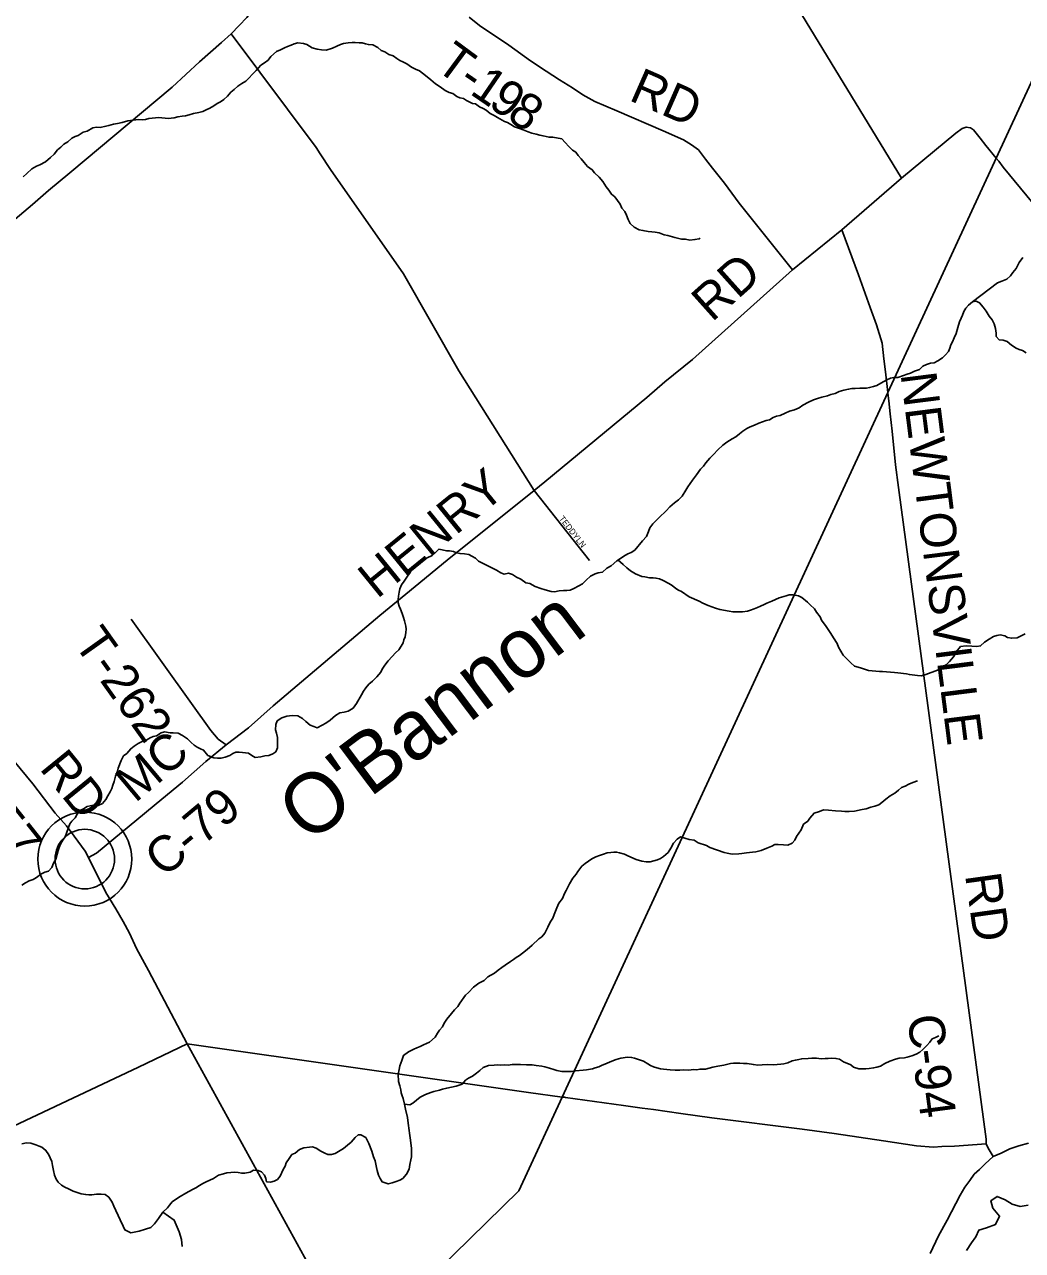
# Model space of a CAD drawing. Extents: x 1310247 to 1664935, y 235267 to 584339.
# Drawn here: x 1512274 to 1520627, y 448769 to 459031 of the extents above; entities that cross this region are included whole.
import ezdxf

# ---------------------------------------------------------------- set-up
doc = ezdxf.new("R2010")
doc.units = 0
for name, color, linetype in [('GM_X_County_Road', 7, 'Continuous'), ('GM_X_County_Road_Text', 7, 'Continuous'), ('GM_X_Major_Lake', 7, 'Continuous'), ('GM_X_Minor_River', 7, 'Continuous'), ('GM_X_Minor_River_Text', 7, 'Continuous'), ('GM_X_State_Route', 7, 'Continuous'), ('GM_X_Township', 7, 'Continuous'), ('GM_X_Township_Road', 7, 'Continuous'), ('GM_X_Township_Road_Text', 7, 'Continuous'), ('GM_X_Township_ROW', 7, 'Continuous'), ('GM_X_Township_Subdivision', 7, 'Continuous'), ('GM_X_Township_Subdivision_Text', 7, 'Continuous'), ('GM_X_Unincorporated', 7, 'Continuous'), ('GM_X_Unincorporated_Location', 7, 'Continuous')]:
    doc.layers.add(name, color=color, linetype=linetype)

msp = doc.modelspace()

# ---------------------------------------------------------------- linework, layer by layer
at = {"layer": 'GM_X_County_Road'}
for points in [[(1519615, 457744), (1518677, 459285), (1518116, 460212), (1517727, 460850), (1516973, 462067), (1516637, 462602), (1516459, 462908), (1516331, 463120)], [(1520428, 457886), (1520407, 457913), (1520320, 458018), (1520272, 458081), (1520217, 458149), (1520191, 458167), (1520157, 458173), (1520121, 458162), (1520070, 458121), (1519615, 457744)], [(1521206, 456940), (1520466, 457838), (1520428, 457886)], [(1519114, 457313), (1519615, 457744)], [(1512811, 452057), (1512878, 452094), (1513424, 452546), (1513598, 452688), (1513791, 452862), (1513962, 453001), (1514148, 453143), (1514356, 453329), (1515248, 454083), (1515543, 454327), (1515813, 454547), (1516539, 455130), (1516630, 455204), (1517484, 455910), (1517635, 456039), (1517865, 456228), (1518701, 456977), (1519114, 457313)], [(1519500, 455945), (1519500, 455951), (1519480, 456124), (1519467, 456233), (1519453, 456365), (1519406, 456517), (1519351, 456663), (1519254, 456936), (1519114, 457313)], [(1520383, 449555), (1520356, 449597), (1520339, 449625), (1520323, 449661), (1520324, 449701), (1519588, 455156), (1519564, 455346), (1519536, 455627), (1519519, 455773), (1519508, 455881), (1519500, 455945)], [(1512811, 452057), (1512783, 452112), (1512690, 452236), (1512627, 452322), (1512530, 452429), (1512343, 452676), (1512186, 452868)], [(1513636, 450497), (1513313, 451111), (1513211, 451297), (1513153, 451425), (1513100, 451523), (1513039, 451628), (1512956, 451764), (1512811, 452057)], [(1507716, 448107), (1507945, 448194), (1508253, 448304), (1509273, 448654), (1510528, 449115), (1510682, 449172), (1510925, 449265), (1511066, 449318), (1511191, 449365), (1511342, 449432), (1511515, 449498), (1511622, 449546), (1511757, 449607), (1511965, 449704), (1512183, 449808), (1513228, 450304), (1513636, 450497), (1516492, 450091), (1516774, 450053), (1516795, 450051)], [(1516795, 450051), (1516801, 450050), (1517289, 449983), (1517445, 449961), (1517539, 449948), (1517768, 449915), (1518027, 449879), (1518782, 449784), (1519051, 449747), (1519464, 449687), (1519740, 449644), (1519881, 449633), (1519952, 449639), (1520059, 449642), (1520323, 449661)]]:
    msp.add_lwpolyline(points, dxfattribs=at)
at = {"layer": 'GM_X_Major_Lake'}
msp.add_lwpolyline([(1520676, 449147), (1520608, 449136), (1520542, 449155), (1520481, 449192), (1520414, 449221), (1520361, 449184), (1520380, 449124), (1520435, 449057), (1520402, 448987), (1520325, 448959), (1520261, 448938), (1520238, 448884), (1520199, 448833), (1520158, 448767)], dxfattribs=at)
at = {"layer": 'GM_X_Minor_River'}
for points in [[(1514283, 458711), (1514315, 458733), (1514336, 458764), (1514383, 458805), (1514417, 458820), (1514450, 458836), (1514476, 458847), (1514506, 458858), (1514532, 458870), (1514562, 458879), (1514608, 458872), (1514636, 458863), (1514683, 458836), (1514723, 458825), (1514759, 458820), (1514799, 458817), (1514851, 458834), (1514887, 458849), (1514918, 458863), (1514944, 458872), (1514984, 458879), (1515016, 458882), (1515042, 458880), (1515074, 458879), (1515100, 458877), (1515127, 458870), (1515153, 458863), (1515189, 458860), (1515231, 458839), (1515260, 458815), (1515290, 458802), (1515323, 458779), (1515359, 458768), (1515390, 458748), (1515416, 458731), (1515441, 458718), (1515475, 458702), (1515514, 458675), (1515546, 458658), (1515580, 458643), (1515605, 458623), (1515644, 458594), (1515676, 458569), (1515715, 458536), (1515754, 458509), (1515795, 458478), (1515829, 458463), (1515859, 458453), (1515892, 458428), (1515918, 458417), (1515948, 458411), (1515973, 458396), (1516023, 458371), (1516050, 458366), (1516082, 458341), (1516114, 458329), (1516139, 458314), (1516172, 458287), (1516204, 458270), (1516234, 458254), (1516291, 458220), (1516317, 458212), (1516344, 458195), (1516376, 458176), (1516417, 458161), (1516449, 458149), (1516490, 458134), (1516520, 458121), (1516558, 458114), (1516588, 458105), (1516615, 458099), (1516665, 458088), (1516695, 458087), (1516771, 458075), (1516800, 458044), (1516829, 458010), (1516860, 457979), (1516888, 457962), (1516907, 457934), (1516933, 457907), (1516958, 457875), (1516987, 457844), (1517026, 457815), (1517046, 457789), (1517083, 457752), (1517116, 457717), (1517143, 457672), (1517166, 457644), (1517187, 457611), (1517215, 457588), (1517238, 457558), (1517259, 457527), (1517275, 457495), (1517298, 457466), (1517313, 457436), (1517326, 457400), (1517344, 457365), (1517377, 457335), (1517418, 457312), (1517450, 457307), (1517494, 457298)], [(1512264, 457757), (1512293, 457784), (1512335, 457823), (1512376, 457846), (1512402, 457856), (1512451, 457883), (1512491, 457918), (1512522, 457947), (1512551, 457981), (1512577, 458004), (1512604, 458029), (1512638, 458049), (1512671, 458080), (1512697, 458093), (1512723, 458103), (1512764, 458130), (1512798, 458139), (1512845, 458166), (1512877, 458173), (1512907, 458170), (1512955, 458179), (1512981, 458187), (1513019, 458198), (1513053, 458203), (1513093, 458212), (1513138, 458225), (1513228, 458235), (1513262, 458234), (1513288, 458236), (1513314, 458245), (1513342, 458247), (1513372, 458250), (1513398, 458253), (1513424, 458249), (1513452, 458246), (1513477, 458245), (1513526, 458250), (1513558, 458258), (1513594, 458263), (1513622, 458266), (1513652, 458275), (1513690, 458285), (1513732, 458294), (1513768, 458303), (1513795, 458316), (1513825, 458331), (1513859, 458351), (1513886, 458370), (1513916, 458385), (1513942, 458403), (1513973, 458430), (1514002, 458465), (1514030, 458487), (1514061, 458514), (1514093, 458537), (1514126, 458557), (1514154, 458584), (1514181, 458614), (1514214, 458645), (1514253, 458690), (1514283, 458711)], [(1517494, 457298), (1517526, 457295), (1517554, 457292), (1517585, 457286), (1517627, 457271), (1517659, 457266), (1517716, 457247), (1517772, 457235), (1517806, 457233), (1517844, 457226), (1517886, 457231), (1517920, 457238), (1517928, 457242)], [(1520208, 456709), (1520419, 456868), (1520455, 456882), (1520497, 456899), (1520526, 456926), (1520546, 456954), (1520573, 456988), (1520585, 457012), (1520598, 457040), (1520631, 457081)], [(1519466, 456043), (1519492, 456058), (1519522, 456070), (1519551, 456075), (1519585, 456076), (1519631, 456093), (1519663, 456103), (1519689, 456112), (1519724, 456129), (1519764, 456144), (1519794, 456170), (1519823, 456185), (1519857, 456196), (1519887, 456200), (1519919, 456217), (1519958, 456242), (1519984, 456265), (1520009, 456295), (1520020, 456321), (1520028, 456350), (1520041, 456376), (1520055, 456408), (1520072, 456445), (1520085, 456495), (1520100, 456541), (1520115, 456573), (1520126, 456598), (1520136, 456628), (1520153, 456656), (1520176, 456683), (1520208, 456709), (1520240, 456714), (1520268, 456701), (1520299, 456666), (1520324, 456632), (1520347, 456591), (1520372, 456559), (1520390, 456526), (1520401, 456486), (1520406, 456448), (1520407, 456420), (1520433, 456393), (1520466, 456390), (1520500, 456378), (1520535, 456347), (1520575, 456322), (1520600, 456311), (1520626, 456303), (1520658, 456284)], [(1518227, 455581), (1518258, 455605), (1518286, 455628), (1518319, 455649), (1518347, 455663), (1518385, 455676), (1518419, 455693), (1518450, 455706), (1518482, 455717), (1518510, 455721), (1518540, 455742), (1518567, 455752), (1518599, 455759), (1518641, 455778), (1518677, 455795), (1518718, 455806), (1518758, 455823), (1518790, 455846), (1518835, 455871), (1518879, 455888), (1518911, 455900), (1518948, 455911), (1518996, 455924), (1519024, 455933), (1519058, 455942), (1519093, 455958), (1519131, 455969), (1519171, 455978), (1519199, 455985), (1519227, 455985), (1519265, 455986), (1519293, 455987), (1519321, 455986), (1519347, 455992), (1519381, 456001), (1519407, 456008), (1519442, 456028), (1519466, 456043)], [(1515406, 453797), (1515427, 453828), (1515443, 453854), (1515450, 453880), (1515459, 453906), (1515465, 453943), (1515468, 453969), (1515467, 453995), (1515454, 454038), (1515446, 454068), (1515435, 454102), (1515420, 454137), (1515409, 454163), (1515401, 454189), (1515402, 454217), (1515405, 454247), (1515409, 454279), (1515416, 454307), (1515429, 454341), (1515451, 454372), (1515480, 454414), (1515501, 454445), (1515526, 454493), (1515581, 454539), (1515607, 454555), (1515644, 454568), (1515686, 454585), (1515714, 454612), (1515743, 454638), (1515769, 454635), (1515805, 454626), (1515831, 454626), (1515864, 454621), (1515890, 454608), (1515920, 454602), (1515956, 454601), (1515992, 454594), (1516019, 454581), (1516049, 454563), (1516074, 454540), (1516226, 454464), (1516262, 454442), (1516289, 454431), (1516324, 454438), (1516359, 454427), (1516391, 454406), (1516428, 454388), (1516471, 454357), (1516503, 454352), (1516547, 454327), (1516596, 454310), (1516632, 454299), (1516683, 454284), (1516711, 454283), (1516748, 454290), (1516786, 454293), (1516814, 454293), (1516840, 454296), (1516872, 454309), (1516914, 454332), (1516945, 454350), (1516975, 454379), (1517012, 454412), (1517050, 454433), (1517077, 454441), (1517111, 454448), (1517149, 454479), (1517184, 454500), (1517233, 454543), (1517263, 454562), (1517291, 454582), (1517324, 454599), (1517352, 454610), (1517382, 454630), (1517446, 454710), (1517481, 454746), (1517498, 454787), (1517509, 454819), (1517533, 454851), (1517558, 454876), (1517586, 454905), (1517644, 454960), (1517676, 454993), (1517715, 455027), (1517748, 455052), (1517780, 455083), (1517809, 455132), (1517826, 455162), (1517845, 455190), (1517865, 455217), (1517900, 455262), (1517933, 455310), (1517956, 455335), (1517978, 455363), (1518011, 455400), (1518040, 455431), (1518077, 455471), (1518120, 455510), (1518152, 455535), (1518197, 455564), (1518227, 455581)], [(1517241, 454549), (1517286, 454510), (1517316, 454483), (1517347, 454459), (1517387, 454432), (1517441, 454411), (1517465, 454407), (1517505, 454400), (1517535, 454399), (1517559, 454397), (1517588, 454392), (1517620, 454378), (1517666, 454351), (1517694, 454334), (1517725, 454310), (1517749, 454297), (1517773, 454285), (1517838, 454240), (1517922, 454204), (1517953, 454186), (1517997, 454169), (1518057, 454144), (1518093, 454133), (1518172, 454120), (1518202, 454115), (1518285, 454116), (1518325, 454121), (1518351, 454129), (1518381, 454140), (1518409, 454152), (1518435, 454163), (1518464, 454177), (1518488, 454186), (1518530, 454204), (1518560, 454217), (1518591, 454233), (1518649, 454250), (1518675, 454257), (1518709, 454257), (1518751, 454250), (1518779, 454235), (1518828, 454197), (1518850, 454172), (1518887, 454139), (1518903, 454113), (1518934, 454072), (1518946, 454046), (1518985, 453991), (1519024, 453932), (1519044, 453896), (1519075, 453849), (1519088, 453819), (1519125, 453752), (1519155, 453724), (1519190, 453687), (1519222, 453660), (1519270, 453645), (1519305, 453635), (1519339, 453624), (1519369, 453620), (1519431, 453615), (1519455, 453614), (1519555, 453606), (1519585, 453604), (1519655, 453595), (1519681, 453590), (1519749, 453581), (1519781, 453580), (1519817, 453590), (1519916, 453626), (1519942, 453648), (1519987, 453671), (1520015, 453699), (1520050, 453738), (1520071, 453780), (1520109, 453825), (1520156, 453831), (1520203, 453826), (1520246, 453825), (1520276, 453829), (1520308, 453860), (1520347, 453886), (1520385, 453907), (1520413, 453916), (1520439, 453922), (1520479, 453913), (1520503, 453901), (1520537, 453894), (1520583, 453897), (1520650, 453930)], [(1512654, 452339), (1512671, 452362), (1512698, 452390), (1512716, 452421), (1512729, 452447), (1512767, 452466), (1512798, 452484), (1512824, 452491), (1512852, 452496), (1512892, 452493), (1512926, 452509), (1512955, 452544), (1512972, 452574), (1512992, 452609), (1513005, 452637), (1513014, 452663), (1513024, 452693), (1513037, 452740), (1513052, 452780), (1513059, 452806), (1513084, 452871), (1513103, 452909), (1513130, 452930), (1513164, 452968), (1513191, 452989), (1513225, 453012), (1513266, 453033), (1513298, 453043), (1513326, 453060), (1513352, 453071), (1513379, 453077), (1513417, 453102), (1513447, 453109), (1513493, 453102), (1513519, 453102), (1513561, 453099), (1513598, 453080), (1513638, 453051), (1513669, 453020), (1513694, 452999), (1513720, 452983), (1513746, 452968), (1513773, 452958), (1513810, 452913), (1513860, 452893), (1513890, 452891), (1513921, 452890), (1513954, 452897), (1513992, 452912), (1514018, 452928), (1514044, 452939), (1514072, 452939), (1514100, 452936), (1514150, 452931), (1514176, 452912), (1514205, 452895), (1514253, 452902), (1514285, 452908), (1514319, 452911), (1514352, 452926), (1514378, 452944), (1514391, 452977), (1514392, 453021), (1514391, 453063), (1514382, 453100), (1514376, 453128), (1514377, 453172), (1514388, 453202), (1514428, 453227), (1514469, 453240), (1514515, 453247), (1514563, 453244), (1514602, 453221), (1514629, 453196), (1514665, 453167), (1514696, 453154), (1514724, 453144), (1514765, 453165), (1514795, 453184), (1514833, 453209), (1514876, 453248), (1514913, 453268), (1514951, 453275), (1514983, 453282), (1515025, 453307), (1515052, 453346), (1515094, 453421), (1515111, 453451), (1515131, 453479), (1515156, 453508), (1515188, 453535), (1515223, 453571), (1515256, 453610), (1515269, 453636), (1515289, 453669), (1515318, 453705), (1515351, 453742), (1515380, 453771), (1515406, 453797)], [(1516297, 451156), (1516341, 451187), (1516366, 451203), (1516390, 451221), (1516416, 451238), (1516441, 451256), (1516481, 451287), (1516522, 451323), (1516579, 451378), (1516603, 451395), (1516628, 451425), (1516653, 451475), (1516673, 451517), (1516696, 451550), (1516706, 451582), (1516729, 451636), (1516746, 451676), (1516777, 451715), (1516795, 451757), (1516808, 451783), (1516835, 451839), (1516864, 451886), (1516892, 451918), (1516905, 451942), (1516939, 451985), (1516966, 452009), (1517023, 452048), (1517057, 452063), (1517087, 452075), (1517119, 452086), (1517151, 452096), (1517182, 452101), (1517206, 452103), (1517230, 452103), (1517254, 452096), (1517297, 452087), (1517325, 452073), (1517395, 452042), (1517441, 452027), (1517477, 452022), (1517511, 452023), (1517571, 452038), (1517597, 452050), (1517623, 452066), (1517662, 452101), (1517685, 452135), (1517707, 452178), (1517738, 452212), (1517766, 452230), (1517802, 452221), (1517836, 452210), (1517880, 452202), (1517914, 452181), (1517981, 452158), (1518009, 452141), (1518129, 452101), (1518154, 452095), (1518198, 452086), (1518252, 452089), (1518279, 452092), (1518317, 452096), (1518367, 452103), (1518395, 452106), (1518439, 452118), (1518487, 452135), (1518528, 452154), (1518554, 452166), (1518582, 452167), (1518628, 452165), (1518664, 452162), (1518698, 452179), (1518721, 452203), (1518737, 452235), (1518754, 452263), (1518776, 452290), (1518795, 452336), (1518830, 452362), (1518848, 452387), (1518883, 452429), (1518927, 452444), (1518963, 452456), (1519003, 452455), (1519061, 452448), (1519113, 452445), (1519141, 452442), (1519177, 452444), (1519221, 452445), (1519286, 452460), (1519320, 452465), (1519358, 452479), (1519392, 452488), (1519424, 452498), (1519451, 452519), (1519483, 452547), (1519520, 452574), (1519560, 452596), (1519589, 452621), (1519615, 452643), (1519645, 452654), (1519676, 452672), (1519710, 452687)], [(1519710, 452687), (1519748, 452701)], [(1512253, 451826), (1512282, 451845), (1512314, 451862), (1512346, 451875), (1512375, 451891), (1512411, 451920), (1512444, 451935), (1512474, 451945), (1512502, 451974), (1512517, 452012), (1512538, 452051), (1512547, 452085), (1512556, 452117), (1512564, 452143), (1512577, 452174), (1512594, 452204), (1512614, 452232), (1512654, 452339)], [(1514118, 449415), (1514164, 449424), (1514192, 449440), (1514230, 449437), (1514258, 449427), (1514283, 449400), (1514293, 449370), (1514301, 449344), (1514332, 449339), (1514365, 449349), (1514393, 449364), (1514413, 449390), (1514440, 449446), (1514455, 449473), (1514465, 449503), (1514488, 449539), (1514513, 449571), (1514539, 449584), (1514577, 449614), (1514612, 449627), (1514660, 449634), (1514684, 449636), (1514714, 449625), (1514755, 449599), (1514787, 449582), (1514813, 449571), (1514845, 449571), (1514875, 449580), (1514903, 449598), (1514944, 449621), (1514978, 449649), (1515009, 449676), (1515041, 449714), (1515066, 449736), (1515090, 449737), (1515130, 449714), (1515155, 449664), (1515180, 449599), (1515195, 449553), (1515208, 449520), (1515219, 449464), (1515225, 449438), (1515236, 449400), (1515250, 449371), (1515267, 449343), (1515319, 449326), (1515351, 449334), (1515386, 449345), (1515416, 449356), (1515440, 449372), (1515471, 449408), (1515493, 449449), (1515500, 449489), (1515509, 449527), (1515513, 449553), (1515514, 449599), (1515512, 449624), (1515502, 449712), (1515497, 449750), (1515493, 449774), (1515484, 449833), (1515479, 449883), (1515464, 449951), (1515455, 449994), (1515443, 450040), (1515434, 450064), (1515426, 450088), (1515425, 450114), (1515417, 450147), (1515404, 450183), (1515403, 450245), (1515409, 450283), (1515416, 450313), (1515431, 450359), (1515445, 450401), (1515488, 450432), (1515532, 450453), (1515559, 450465), (1515585, 450475), (1515615, 450490), (1515663, 450511), (1515712, 450555), (1515731, 450588), (1515747, 450612), (1515774, 450642), (1515786, 450670), (1515809, 450705), (1515848, 450753), (1515874, 450782), (1515901, 450810), (1515919, 450840), (1515964, 450907), (1515989, 450927), (1516032, 450974), (1516078, 451007), (1516121, 451029), (1516153, 451058), (1516208, 451091), (1516238, 451115), (1516269, 451137), (1516297, 451156)], [(1519190, 450322), (1519213, 450304), (1519257, 450289), (1519287, 450288), (1519315, 450290), (1519345, 450291), (1519381, 450297), (1519408, 450304), (1519438, 450312), (1519476, 450333), (1519518, 450352), (1519565, 450370), (1519595, 450379), (1519639, 450382), (1519663, 450388), (1519701, 450397), (1519738, 450413), (1519768, 450430), (1519794, 450452), (1519827, 450485), (1519851, 450511), (1519872, 450541), (1519900, 450552), (1519926, 450564)], [(1515455, 449994), (1515499, 449989), (1515525, 450002), (1515555, 450026), (1515586, 450051), (1515630, 450073), (1515676, 450090), (1515701, 450100), (1515747, 450111), (1515773, 450118), (1515809, 450128), (1515888, 450144), (1515936, 450162), (1515964, 450193), (1515991, 450211), (1516023, 450228), (1516057, 450252), (1516084, 450275), (1516112, 450299), (1516159, 450316), (1516205, 450321), (1516229, 450323), (1516257, 450321), (1516295, 450322), (1516321, 450321), (1516357, 450325), (1516425, 450324), (1516477, 450323), (1516523, 450322), (1516557, 450317), (1516605, 450311), (1516629, 450306), (1516667, 450295), (1516705, 450283), (1516730, 450274), (1516772, 450268), (1516850, 450266), (1516885, 450272), (1516949, 450277), (1516979, 450282), (1517027, 450289), (1517051, 450297), (1517081, 450306), (1517108, 450320), (1517144, 450333), (1517176, 450347), (1517225, 450366), (1517265, 450379), (1517321, 450386), (1517355, 450384), (1517381, 450379), (1517421, 450365), (1517454, 450352), (1517490, 450331), (1517514, 450317), (1517540, 450306), (1517566, 450298), (1517598, 450289), (1517622, 450285), (1517677, 450280), (1517719, 450277), (1517760, 450277), (1517790, 450280), (1517834, 450279), (1517874, 450283), (1517902, 450282), (1517926, 450286), (1517974, 450287), (1518004, 450294), (1518036, 450302), (1518076, 450311), (1518127, 450320), (1518183, 450333), (1518207, 450337), (1518261, 450336), (1518293, 450334), (1518323, 450333), (1518375, 450324), (1518413, 450321), (1518449, 450323), (1518493, 450324), (1518539, 450323), (1518575, 450325), (1518605, 450328), (1518629, 450332), (1518663, 450339), (1518698, 450355), (1518726, 450362), (1518754, 450366), (1518780, 450373), (1518832, 450376), (1518864, 450378), (1518904, 450377), (1518942, 450374), (1518976, 450376), (1519000, 450375), (1519028, 450377), (1519066, 450376), (1519096, 450370), (1519128, 450349), (1519190, 450322)], [(1512252, 449662), (1512290, 449669), (1512326, 449667), (1512368, 449652), (1512396, 449643), (1512420, 449633), (1512453, 449606), (1512479, 449570), (1512490, 449545), (1512502, 449513), (1512509, 449481), (1512516, 449437), (1512526, 449398), (1512539, 449366), (1512555, 449340), (1512584, 449315), (1512612, 449299), (1512642, 449284), (1512682, 449265), (1512708, 449257), (1512749, 449244), (1512787, 449237), (1512813, 449235), (1512837, 449235), (1512877, 449240), (1512917, 449241), (1512949, 449237), (1512979, 449216), (1513008, 449174), (1513022, 449139), (1513039, 449103), (1513059, 449060), (1513074, 449024), (1513099, 448973), (1513113, 448941), (1513164, 448916), (1513233, 448929), (1513287, 448946), (1513331, 448961), (1513362, 448991), (1513396, 449036), (1513433, 449088), (1513472, 449125), (1513488, 449149), (1513511, 449175), (1513547, 449202), (1513576, 449220), (1513624, 449247), (1513651, 449263), (1513685, 449282), (1513709, 449294), (1513739, 449313), (1513768, 449329), (1513796, 449342), (1513824, 449358), (1513855, 449371), (1513897, 449399), (1513939, 449410), (1513969, 449418), (1514002, 449421), (1514032, 449425), (1514062, 449422), (1514092, 449415), (1514118, 449415)], [(1513433, 449088), (1513528, 449023), (1513568, 448924), (1513589, 448861), (1513595, 448801)]]:
    msp.add_lwpolyline(points, dxfattribs=at)
at = {"layer": 'GM_X_State_Route'}
for points in [[(1520383, 449555), (1520448, 449584), (1520520, 449620), (1520596, 449644), (1520677, 449667)], [(1519855, 448742), (1519923, 448891), (1519997, 449023), (1520106, 449231), (1520144, 449299), (1520186, 449355), (1520224, 449407), (1520266, 449446), (1520315, 449493), (1520383, 449555)]]:
    msp.add_lwpolyline(points, dxfattribs=at)
at = {"layer": 'GM_X_Township'}
for points in [[(1507395, 463992), (1508494, 463882), (1511534, 463579), (1516331, 463120), (1517626, 462974), (1521474, 462603), (1522527, 462501), (1522024, 461414), (1520407, 457913), (1520393, 457883), (1519500, 455951), (1519483, 455915), (1516774, 450053), (1516411, 449268), (1515047, 447930), (1512496, 445428), (1508427, 441437), (1508409, 441420), (1507748, 440772), (1506376, 439426)], [(1506376, 439426), (1507748, 440772), (1508409, 441420), (1508427, 441437), (1512496, 445428), (1515047, 447930), (1516411, 449268), (1516774, 450053), (1519483, 455915), (1519500, 455951), (1520393, 457883), (1520407, 457913), (1522024, 461414), (1522527, 462501), (1524835, 462277), (1529119, 461882)]]:
    msp.add_lwpolyline(points, dxfattribs=at)
at = {"layer": 'GM_X_Township_Road'}
for points in [[(1509752, 456001), (1511205, 456673), (1511391, 456763), (1511459, 456792), (1511484, 456807), (1511522, 456839), (1511613, 456911), (1512340, 457525), (1512476, 457641), (1512655, 457789), (1513509, 458507), (1513738, 458718), (1513924, 458882), (1514004, 458952), (1514071, 459022), (1514134, 459089), (1514420, 459469), (1514738, 459828), (1514790, 459954), (1514816, 460047)], [(1518701, 456977), (1518255, 457535), (1518132, 457702), (1518032, 457828), (1517975, 457904), (1517915, 457983), (1517858, 458023), (1517791, 458067), (1517619, 458141), (1517233, 458308), (1517047, 458388), (1516948, 458443), (1516861, 458502), (1516753, 458568), (1516641, 458640), (1516510, 458728), (1516328, 458857), (1516083, 459022), (1515995, 459093)], [(1513962, 453001), (1513896, 453050), (1513835, 453121), (1513671, 453348), (1513168, 454052)], [(1515179, 447695), (1515163, 447724), (1515047, 447930), (1513636, 450497)]]:
    msp.add_lwpolyline(points, dxfattribs=at)
at = {"layer": 'GM_X_Township_ROW'}
msp.add_lwpolyline([(1516539, 455130), (1515909, 456133), (1515446, 456945), (1514836, 457818), (1514750, 457950), (1514714, 458003), (1514004, 458952)], dxfattribs=at)
at = {"layer": 'GM_X_Township_Subdivision'}
msp.add_lwpolyline([(1517003, 454545), (1516539, 455130)], dxfattribs=at)
at = {"layer": 'GM_X_Unincorporated'}
for radius in [393, 249]:
    msp.add_circle((1512779, 452045), radius, dxfattribs=at)
at = {"layer": 'GM_X_Unincorporated_Location'}
msp.add_line((1512779, 452045), (1512779, 452045), dxfattribs=at)

# ---------------------------------------------------------------- texts
at = {"layer": 'GM_X_County_Road_Text'}
for s, rotation, p in [('RD', 41.84, (1518028, 456534)), ('NEWTONSVILLE', 277.2238, (1519606, 456105)), ('HENRY', 39.0652, (1515225, 454218)), ('C', 41.1341, (1513454, 452724)), ('C-157', 308.4477, (1511525, 452862)), ('RD', 309.1238, (1512393, 452802)), ('M', 39.9769, (1513200, 452510)), ('C-79', 39.9511, (1513441, 451882)), ('RD', 277.9201, (1520146, 451912)), ('C-94', 277.5944, (1519662, 450727))]:
    msp.add_text(s, height=300, rotation=rotation, dxfattribs=at).set_placement(p)
at = {"layer": 'GM_X_Minor_River_Text'}
msp.add_text("O'Bannon", height=500, rotation=37.0014, dxfattribs=at).set_placement((1514646, 452165))
at = {"layer": 'GM_X_Township_Road_Text'}
for s, rotation, p in [('T', 323.5964, (1515700, 458665)), ('1', 325.6151, (1515992, 458456)), ('RD', 336.2818, (1517324, 458401)), ('-', 325.5157, (1515890, 458526)), ('9', 325.6556, (1516144, 458351)), ('8', 326.1196, (1516299, 458245)), ('T-262', 305.4068, (1512679, 453852))]:
    msp.add_text(s, height=300, rotation=rotation, dxfattribs=at).set_placement(p)
at = {"layer": 'GM_X_Township_Subdivision_Text'}
for s, rotation, p in [('TEDDY', 308.0862, (1516745, 454894)), ('LN', 308.6545, (1516886, 454713))]:
    msp.add_text(s, height=50, rotation=rotation, dxfattribs=at).set_placement(p)

doc.saveas('drawing.dxf')
